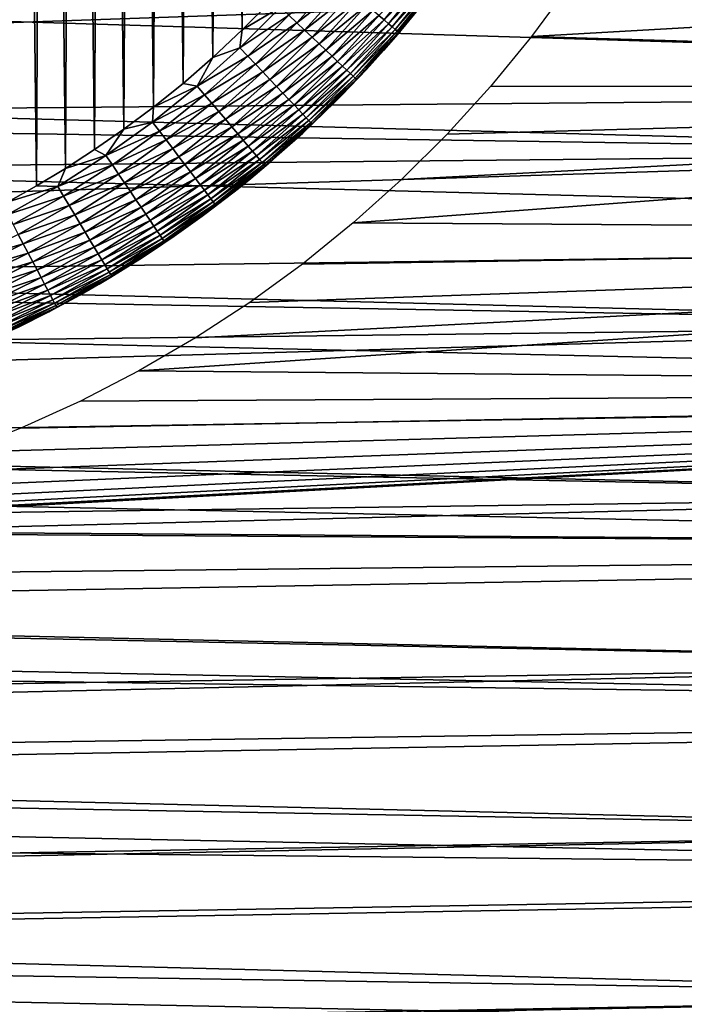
# Model space of a CAD drawing. Header units: millimetres. Extents: x -161 to 161, y -94 to 1149.
# Tile 632 of 656: x 150.98 to 153.84, y -64.96 to -60.73. Entities that reach past the tile are written whole.
import ezdxf

# ---------------------------------------------------------------- set-up
doc = ezdxf.new("R2010")
doc.units = ezdxf.units.MM
doc.header["$LTSCALE"] = 81.481481
for name, color, linetype in [('381', 7, 'CONTINUOUS'), ('383', 7, 'CONTINUOUS'), ('387', 7, 'CONTINUOUS'), ('388', 7, 'CONTINUOUS'), ('390', 7, 'CONTINUOUS')]:
    doc.layers.add(name, color=color, linetype=linetype)

msp = doc.modelspace()

# ---------------------------------------------------------------- linework, layer by layer
at = {"layer": '381', "color": 7, "linetype": 'CONTINUOUS', "true_color": 0xaaaaaa}
for points in [[(160.3087, -61.0268, -22.0267), (142.0859, -60.4655, -22.1081), (160.3087, -60.4047, -22.1161), (160.3087, -61.0268, -22.0267)], [(153.3429, -60.5821, 21.9924), (153.1795, -60.8037, 21.9608), (160.3087, -60.3965, 22.0172), (153.3429, -60.5821, 21.9924)], [(160.3087, -60.3965, 22.0172), (153.1795, -60.8037, 21.9608), (160.3087, -61.0168, 21.9283), (160.3087, -60.3965, 22.0172)], [(142.0355, -61.1901, -22.0002), (142.0859, -60.4655, -22.1081), (160.3087, -61.0268, -22.0267), (142.0355, -61.1901, -22.0002)], [(153.1795, -60.8037, 21.9608), (153.0041, -61.018, 21.9281), (160.3087, -61.0168, 21.9283), (153.1795, -60.8037, 21.9608)], [(160.3087, -61.6686, -21.9155), (142.0355, -61.1901, -22.0002), (160.3087, -61.0268, -22.0267), (160.3087, -61.6686, -21.9155)], [(152.6218, -61.4181, 21.8612), (152.4142, -61.6043, 21.8275), (160.3087, -61.0168, 21.9283), (152.6218, -61.4181, 21.8612)], [(160.3087, -61.0168, 21.9283), (152.4142, -61.6043, 21.8275), (160.3087, -61.6567, 21.8177), (160.3087, -61.0168, 21.9283)], [(152.818, -61.2233, 21.8947), (152.6218, -61.4181, 21.8612), (160.3087, -61.0168, 21.9283), (152.818, -61.2233, 21.8947)], [(153.0041, -61.018, 21.9281), (152.818, -61.2233, 21.8947), (160.3087, -61.0168, 21.9283), (153.0041, -61.018, 21.9281)], [(141.974, -61.9124, -21.8682), (142.0355, -61.1901, -22.0002), (160.3087, -61.6686, -21.9155), (141.974, -61.9124, -21.8682)], [(152.4142, -61.6043, 21.8275), (152.1964, -61.7808, 21.7941), (160.3087, -61.6567, 21.8177), (152.4142, -61.6043, 21.8275)], [(160.3087, -62.3328, -21.7799), (141.974, -61.9124, -21.8682), (160.3087, -61.6686, -21.9155), (160.3087, -62.3328, -21.7799)], [(151.7364, -62.0982, 21.7302), (151.4933, -62.2397, 21.7002), (160.3087, -61.6567, 21.8177), (151.7364, -62.0982, 21.7302)], [(160.3087, -61.6567, 21.8177), (151.4933, -62.2397, 21.7002), (160.3087, -62.3186, 21.683), (160.3087, -61.6567, 21.8177)], [(151.9702, -61.9457, 21.7615), (151.7364, -62.0982, 21.7302), (160.3087, -61.6567, 21.8177), (151.9702, -61.9457, 21.7615)], [(152.1964, -61.7808, 21.7941), (151.9702, -61.9457, 21.7615), (160.3087, -61.6567, 21.8177), (152.1964, -61.7808, 21.7941)], [(141.9013, -62.6307, -21.7123), (141.974, -61.9124, -21.8682), (160.3087, -62.3328, -21.7799), (141.9013, -62.6307, -21.7123)], [(151.4933, -62.2397, 21.7002), (151.2428, -62.3692, 21.6718), (160.3087, -62.3186, 21.683), (151.4933, -62.2397, 21.7002)], [(149.3623, -62.9008, 21.547), (149.0824, -62.9218, 21.5418), (160.3087, -62.3186, 21.683), (149.3623, -62.9008, 21.547)], [(160.3087, -62.3186, 21.683), (149.0824, -62.9218, 21.5418), (160.3087, -63.002, 21.5217), (160.3087, -62.3186, 21.683)], [(149.6396, -62.8661, 21.5556), (149.3623, -62.9008, 21.547), (160.3087, -62.3186, 21.683), (149.6396, -62.8661, 21.5556)], [(149.9145, -62.8175, 21.5675), (149.6396, -62.8661, 21.5556), (160.3087, -62.3186, 21.683), (149.9145, -62.8175, 21.5675)], [(150.188, -62.7548, 21.5827), (149.9145, -62.8175, 21.5675), (160.3087, -62.3186, 21.683), (150.188, -62.7548, 21.5827)], [(150.4593, -62.6782, 21.601), (150.188, -62.7548, 21.5827), (160.3087, -62.3186, 21.683), (150.4593, -62.6782, 21.601)], [(150.7263, -62.5883, 21.6221), (150.4593, -62.6782, 21.601), (160.3087, -62.3186, 21.683), (150.7263, -62.5883, 21.6221)], [(150.9869, -62.4856, 21.6457), (150.7263, -62.5883, 21.6221), (160.3087, -62.3186, 21.683), (150.9869, -62.4856, 21.6457)], [(151.2428, -62.3692, 21.6718), (150.9869, -62.4856, 21.6457), (160.3087, -62.3186, 21.683), (151.2428, -62.3692, 21.6718)], [(160.3087, -63.0188, -21.6174), (141.9013, -62.6307, -21.7123), (160.3087, -62.3328, -21.7799), (160.3087, -63.0188, -21.6174)], [(141.8174, -63.3437, -21.5323), (141.9013, -62.6307, -21.7123), (160.3087, -63.0188, -21.6174), (141.8174, -63.3437, -21.5323)], [(148.8, -62.9291, 21.54), (131.8, -63.3091, 21.4418), (160.3087, -63.002, 21.5217), (148.8, -62.9291, 21.54)], [(149.0824, -62.9218, 21.5418), (148.8, -62.9291, 21.54), (160.3087, -63.002, 21.5217), (149.0824, -62.9218, 21.5418)], [(160.3087, -63.002, 21.5217), (131.8, -63.3091, 21.4418), (160.3087, -63.7005, 21.333), (160.3087, -63.002, 21.5217)], [(160.3087, -63.7199, -21.4274), (141.8174, -63.3437, -21.5323), (160.3087, -63.0188, -21.6174), (160.3087, -63.7199, -21.4274)], [(131.8, -63.3091, 21.4418), (131.8, -64.1087, 21.2114), (160.3087, -63.7005, 21.333), (131.8, -63.3091, 21.4418)], [(141.7223, -64.0531, -21.3283), (141.8174, -63.3437, -21.5323), (160.3087, -63.7199, -21.4274), (141.7223, -64.0531, -21.3283)], [(160.3087, -63.7005, 21.333), (131.8, -64.1087, 21.2114), (160.3087, -64.4072, 21.117), (160.3087, -63.7005, 21.333)], [(160.3087, -64.4291, -21.2099), (141.7223, -64.0531, -21.3283), (160.3087, -63.7199, -21.4274), (160.3087, -64.4291, -21.2099)], [(141.616, -64.7576, -21.1004), (141.7223, -64.0531, -21.3283), (160.3087, -64.4291, -21.2099), (141.616, -64.7576, -21.1004)], [(131.8, -64.1087, 21.2114), (131.8, -64.8991, 20.9513), (160.3087, -64.4072, 21.117), (131.8, -64.1087, 21.2114)], [(160.3087, -64.4072, 21.117), (131.8, -64.8991, 20.9513), (160.3087, -65.1197, 20.8728), (160.3087, -64.4072, 21.117)], [(160.3087, -65.1438, -20.964), (141.616, -64.7576, -21.1004), (160.3087, -64.4291, -21.2099), (160.3087, -65.1438, -20.964)], [(141.4985, -65.455, -20.8485), (141.616, -64.7576, -21.1004), (160.3087, -65.1438, -20.964), (141.4985, -65.455, -20.8485)], [(131.8, -64.8991, 20.9513), (131.8, -65.6793, 20.6618), (160.3087, -65.1197, 20.8728), (131.8, -64.8991, 20.9513)]]:
    msp.add_3dface(points, dxfattribs=at)
at = {"layer": '383', "color": 7, "linetype": 'CONTINUOUS', "true_color": 0xaaaaaa}
for points in [[(141.4033, -60.3731, -20.6442), (141.3535, -61.0744, -20.5376), (156.3174, -60.5572, -20.0917), (141.4033, -60.3731, -20.6442)], [(156.3174, -60.5572, 19.9917), (156.3174, -61.301, 19.8659), (135.3, -60.727, 20.7083), (156.3174, -60.5572, 19.9917)], [(156.3174, -60.5572, -20.0917), (141.3535, -61.0744, -20.5376), (156.3174, -61.3011, -19.9659), (156.3174, -60.5572, -20.0917)], [(135.3, -60.727, 20.7083), (156.3174, -61.301, 19.8659), (135.3, -61.5126, 20.5728), (135.3, -60.727, 20.7083)], [(141.3535, -61.0744, -20.5376), (141.2927, -61.7735, -20.4073), (156.3174, -61.3011, -19.9659), (141.3535, -61.0744, -20.5376)], [(156.3174, -61.301, 19.8659), (156.3174, -62.0397, 19.7125), (135.3, -61.5126, 20.5728), (156.3174, -61.301, 19.8659)], [(156.3174, -61.3011, -19.9659), (141.2927, -61.7735, -20.4073), (156.3174, -62.0398, -19.8125), (156.3174, -61.3011, -19.9659)], [(135.3, -61.5126, 20.5728), (156.3174, -62.0397, 19.7125), (135.3, -62.2925, 20.4075), (135.3, -61.5126, 20.5728)], [(141.2927, -61.7735, -20.4073), (141.2209, -62.4687, -20.2532), (156.3174, -62.0398, -19.8125), (141.2927, -61.7735, -20.4073)], [(156.3174, -62.0397, 19.7125), (156.3174, -62.7723, 19.5316), (135.3, -62.2925, 20.4075), (156.3174, -62.0397, 19.7125)], [(156.3174, -62.0398, -19.8125), (141.2209, -62.4687, -20.2532), (156.3174, -62.7723, -19.6316), (156.3174, -62.0398, -19.8125)], [(135.3, -62.2925, 20.4075), (156.3174, -62.7723, 19.5316), (135.3, -63.0656, 20.2127), (135.3, -62.2925, 20.4075)], [(141.2209, -62.4687, -20.2532), (141.138, -63.1584, -20.0755), (156.3174, -62.7723, -19.6316), (141.2209, -62.4687, -20.2532)], [(156.3174, -62.7723, 19.5316), (156.3174, -63.4977, 19.3236), (135.3, -63.0656, 20.2127), (156.3174, -62.7723, 19.5316)], [(156.3174, -62.7723, -19.6316), (141.138, -63.1584, -20.0755), (156.3174, -63.4978, -19.4236), (156.3174, -62.7723, -19.6316)], [(135.3, -63.0656, 20.2127), (156.3174, -63.4977, 19.3236), (135.3, -63.8308, 19.9888), (135.3, -63.0656, 20.2127)], [(141.138, -63.1584, -20.0755), (141.0441, -63.8445, -19.874), (156.3174, -63.4978, -19.4236), (141.138, -63.1584, -20.0755)], [(156.3174, -63.4977, 19.3236), (156.3174, -64.215, 19.0887), (135.3, -63.8308, 19.9888), (156.3174, -63.4977, 19.3236)], [(156.3174, -63.4978, -19.4236), (141.0441, -63.8445, -19.874), (156.3174, -64.215, -19.1887), (156.3174, -63.4978, -19.4236)], [(135.3, -63.8308, 19.9888), (156.3174, -64.215, 19.0887), (135.3, -64.5869, 19.7359), (135.3, -63.8308, 19.9888)], [(141.0441, -63.8445, -19.874), (140.9391, -64.5257, -19.6488), (156.3174, -64.215, -19.1887), (141.0441, -63.8445, -19.874)], [(156.3174, -64.215, 19.0887), (156.3174, -64.923, 18.8273), (135.3, -64.5869, 19.7359), (156.3174, -64.215, 19.0887)], [(156.3174, -64.215, -19.1887), (140.9391, -64.5257, -19.6488), (156.3174, -64.9231, -18.9273), (156.3174, -64.215, -19.1887)], [(140.9391, -64.5257, -19.6488), (140.8231, -65.1998, -19.4), (156.3174, -64.9231, -18.9273), (140.9391, -64.5257, -19.6488)], [(135.3, -64.5869, 19.7359), (156.3174, -64.923, 18.8273), (135.3, -65.3328, 19.4546), (135.3, -64.5869, 19.7359)], [(156.3174, -64.923, 18.8273), (156.3174, -65.6209, 18.5396), (135.3, -65.3328, 19.4546), (156.3174, -64.923, 18.8273)], [(156.3174, -64.9231, -18.9273), (140.8231, -65.1998, -19.4), (156.3174, -65.6209, -18.6396), (156.3174, -64.9231, -18.9273)]]:
    msp.add_3dface(points, dxfattribs=at)
at = {"layer": '387', "color": 7, "linetype": 'CONTINUOUS', "true_color": 0xaaaaaa}
for points in [[(151.0546, -61.4449, 61.95), (150.9645, -53.6049, 61.95), (150.9319, -61.5128, 61.95), (151.0546, -61.4449, 61.95)], [(151.0891, -53.6753, 61.95), (150.9645, -53.6049, 61.95), (151.0546, -61.4449, 61.95), (151.0891, -53.6753, 61.95)], [(151.1785, -61.3705, 61.95), (151.0891, -53.6753, 61.95), (151.0546, -61.4449, 61.95), (151.1785, -61.3705, 61.95)], [(151.2149, -53.7524, 61.95), (151.0891, -53.6753, 61.95), (151.1785, -61.3705, 61.95), (151.2149, -53.7524, 61.95)], [(151.3032, -61.2891, 61.95), (151.2149, -53.7524, 61.95), (151.1785, -61.3705, 61.95), (151.3032, -61.2891, 61.95)], [(151.3415, -53.8368, 61.95), (151.2149, -53.7524, 61.95), (151.3032, -61.2891, 61.95), (151.3415, -53.8368, 61.95)], [(151.4297, -61.2016, 61.95), (151.3415, -53.8368, 61.95), (151.3032, -61.2891, 61.95), (151.4297, -61.2016, 61.95)], [(151.4696, -53.9276, 61.95), (151.3415, -53.8368, 61.95), (151.4297, -61.2016, 61.95), (151.4696, -53.9276, 61.95)], [(151.5569, -61.1072, 61.95), (151.4696, -53.9276, 61.95), (151.4297, -61.2016, 61.95), (151.5569, -61.1072, 61.95)], [(151.5985, -54.0254, 61.95), (151.4696, -53.9276, 61.95), (151.5569, -61.1072, 61.95), (151.5985, -54.0254, 61.95)], [(151.6841, -61.0049, 61.95), (151.5985, -54.0254, 61.95), (151.5569, -61.1072, 61.95), (151.6841, -61.0049, 61.95)], [(151.727, -54.1315, 61.95), (151.5985, -54.0254, 61.95), (151.6841, -61.0049, 61.95), (151.727, -54.1315, 61.95)], [(151.8106, -60.8939, 61.95), (151.727, -54.1315, 61.95), (151.6841, -61.0049, 61.95), (151.8106, -60.8939, 61.95)], [(151.8547, -54.2464, 61.95), (151.727, -54.1315, 61.95), (151.8106, -60.8939, 61.95), (151.8547, -54.2464, 61.95)], [(151.9378, -60.7754, 61.95), (151.8547, -54.2464, 61.95), (151.8106, -60.8939, 61.95), (151.9378, -60.7754, 61.95)], [(151.9829, -54.3692, 61.95), (151.8547, -54.2464, 61.95), (151.9378, -60.7754, 61.95), (151.9829, -54.3692, 61.95)], [(152.0642, -60.6485, 61.95), (151.9829, -54.3692, 61.95), (151.9378, -60.7754, 61.95), (152.0642, -60.6485, 61.95)]]:
    msp.add_3dface(points, dxfattribs=at)
at = {"layer": '388', "color": 7, "linetype": 'CONTINUOUS', "true_color": 0xaaaaaa}
for points in [[(152.7376, -60.6314, 61.45), (152.6056, -60.7931, 61.45), (152.7136, -60.6618, 22.441), (152.7376, -60.6314, 61.45)], [(152.7136, -60.6618, 22.441), (152.6056, -60.7931, 61.45), (152.5446, -60.8633, 22.4058), (152.7136, -60.6618, 22.441)], [(152.6056, -60.7931, 61.45), (152.4711, -60.9446, 61.45), (152.5446, -60.8633, 22.4058), (152.6056, -60.7931, 61.45)], [(152.5446, -60.8633, 22.4058), (152.4711, -60.9446, 61.45), (152.3648, -61.056, 22.3707), (152.5446, -60.8633, 22.4058)], [(152.4711, -60.9446, 61.45), (152.335, -61.0861, 61.45), (152.3648, -61.056, 22.3707), (152.4711, -60.9446, 61.45)], [(152.3648, -61.056, 22.3707), (152.1976, -61.2183, 61.45), (152.1747, -61.2393, 22.3354), (152.3648, -61.056, 22.3707)], [(152.335, -61.0861, 61.45), (152.1976, -61.2183, 61.45), (152.3648, -61.056, 22.3707), (152.335, -61.0861, 61.45)], [(152.1976, -61.2183, 61.45), (152.0594, -61.3416, 61.45), (152.1747, -61.2393, 22.3354), (152.1976, -61.2183, 61.45)], [(152.1747, -61.2393, 22.3354), (152.0594, -61.3416, 61.45), (151.9748, -61.4127, 22.2996), (152.1747, -61.2393, 22.3354)], [(152.0594, -61.3416, 61.45), (151.9209, -61.4564, 61.45), (151.9748, -61.4127, 22.2996), (152.0594, -61.3416, 61.45)], [(151.9748, -61.4127, 22.2996), (151.7829, -61.5628, 61.45), (151.7658, -61.5754, 22.2646), (151.9748, -61.4127, 22.2996)], [(151.9209, -61.4564, 61.45), (151.7829, -61.5628, 61.45), (151.9748, -61.4127, 22.2996), (151.9209, -61.4564, 61.45)], [(151.7829, -61.5628, 61.45), (151.6455, -61.6613, 61.45), (151.7658, -61.5754, 22.2646), (151.7829, -61.5628, 61.45)], [(151.7658, -61.5754, 22.2646), (151.6455, -61.6613, 61.45), (151.5483, -61.7269, 22.2314), (151.7658, -61.5754, 22.2646)], [(151.6455, -61.6613, 61.45), (151.5088, -61.7527, 61.45), (151.5483, -61.7269, 22.2314), (151.6455, -61.6613, 61.45)], [(151.5483, -61.7269, 22.2314), (151.3732, -61.837, 61.45), (151.323, -61.8668, 22.1992), (151.5483, -61.7269, 22.2314)], [(151.5088, -61.7527, 61.45), (151.3732, -61.837, 61.45), (151.5483, -61.7269, 22.2314), (151.5088, -61.7527, 61.45)], [(151.3732, -61.837, 61.45), (151.2394, -61.9146, 61.45), (151.323, -61.8668, 22.1992), (151.3732, -61.837, 61.45)], [(151.323, -61.8668, 22.1992), (151.1072, -61.9858, 61.45), (151.0904, -61.9946, 22.1684), (151.323, -61.8668, 22.1992)], [(151.2394, -61.9146, 61.45), (151.1072, -61.9858, 61.45), (151.323, -61.8668, 22.1992), (151.2394, -61.9146, 61.45)], [(151.1072, -61.9858, 61.45), (150.9766, -62.0514, 61.45), (151.0904, -61.9946, 22.1684), (151.1072, -61.9858, 61.45)], [(151.0904, -61.9946, 22.1684), (150.9766, -62.0514, 61.45), (150.8514, -62.1098, 22.14), (151.0904, -61.9946, 22.1684)]]:
    msp.add_3dface(points, dxfattribs=at)
at = {"layer": '390', "color": 7, "linetype": 'CONTINUOUS', "true_color": 0xaaaaaa}
for points in [[(152.7133, -60.5248, 61.728), (152.5242, -60.7133, 61.7674), (152.5465, -60.7323, 61.728), (152.7133, -60.5248, 61.728)], [(152.7133, -60.5248, 61.728), (152.5465, -60.7323, 61.728), (152.7334, -60.5401, 61.6859), (152.7133, -60.5248, 61.728)], [(152.7334, -60.5401, 61.6859), (152.5465, -60.7323, 61.728), (152.5657, -60.7486, 61.6859), (152.7334, -60.5401, 61.6859)], [(152.7334, -60.5401, 61.6859), (152.5657, -60.7486, 61.6859), (152.7501, -60.5528, 61.6415), (152.7334, -60.5401, 61.6859)], [(152.3399, -60.5568, 61.9286), (152.1373, -60.7113, 61.9405), (152.1719, -60.7441, 61.9286), (152.3399, -60.5568, 61.9286)], [(152.3399, -60.5568, 61.9286), (152.1719, -60.7441, 61.9286), (152.3752, -60.5868, 61.9122), (152.3399, -60.5568, 61.9286)], [(152.3752, -60.5868, 61.9122), (152.1719, -60.7441, 61.9286), (152.2055, -60.7759, 61.9122), (152.3752, -60.5868, 61.9122)], [(152.3752, -60.5868, 61.9122), (152.2055, -60.7759, 61.9122), (152.409, -60.6155, 61.8912), (152.3752, -60.5868, 61.9122)], [(152.7501, -60.5528, 61.6415), (152.5657, -60.7486, 61.6859), (152.5818, -60.7623, 61.6415), (152.7501, -60.5528, 61.6415)], [(152.7501, -60.5528, 61.6415), (152.5818, -60.7623, 61.6415), (152.7633, -60.5628, 61.5952), (152.7501, -60.5528, 61.6415)], [(152.7633, -60.5628, 61.5952), (152.5818, -60.7623, 61.6415), (152.5944, -60.773, 61.5952), (152.7633, -60.5628, 61.5952)], [(152.7633, -60.5628, 61.5952), (152.5944, -60.773, 61.5952), (152.7728, -60.5701, 61.5476), (152.7633, -60.5628, 61.5952)], [(152.7728, -60.5701, 61.5476), (152.5944, -60.773, 61.5952), (152.6035, -60.7807, 61.5476), (152.7728, -60.5701, 61.5476)], [(152.7728, -60.5701, 61.5476), (152.6035, -60.7807, 61.5476), (152.7785, -60.5744, 61.499), (152.7728, -60.5701, 61.5476)], [(152.7785, -60.5744, 61.499), (152.6035, -60.7807, 61.5476), (152.609, -60.7854, 61.499), (152.7785, -60.5744, 61.499)], [(152.7376, -60.6314, 61.45), (152.7785, -60.5744, 61.499), (152.609, -60.7854, 61.499), (152.7376, -60.6314, 61.45)], [(152.409, -60.6155, 61.8912), (152.2055, -60.7759, 61.9122), (152.2378, -60.8064, 61.8912), (152.409, -60.6155, 61.8912)], [(152.409, -60.6155, 61.8912), (152.2378, -60.8064, 61.8912), (152.4412, -60.6428, 61.866), (152.409, -60.6155, 61.8912)], [(152.6056, -60.7931, 61.45), (152.7376, -60.6314, 61.45), (152.609, -60.7854, 61.499), (152.6056, -60.7931, 61.45)], [(152.0642, -60.6485, 61.95), (151.9378, -60.7754, 61.95), (152.102, -60.6779, 61.9477), (152.0642, -60.6485, 61.95)], [(152.4412, -60.6428, 61.866), (152.2378, -60.8064, 61.8912), (152.2684, -60.8354, 61.866), (152.4412, -60.6428, 61.866)], [(152.4412, -60.6428, 61.866), (152.2684, -60.8354, 61.866), (152.4712, -60.6684, 61.8368), (152.4412, -60.6428, 61.866)], [(152.4712, -60.6684, 61.8368), (152.2684, -60.8354, 61.866), (152.297, -60.8626, 61.8368), (152.4712, -60.6684, 61.8368)], [(152.4712, -60.6684, 61.8368), (152.297, -60.8626, 61.8368), (152.499, -60.692, 61.8038), (152.4712, -60.6684, 61.8368)], [(152.102, -60.6779, 61.9477), (151.9378, -60.7754, 61.95), (151.9279, -60.852, 61.9477), (152.102, -60.6779, 61.9477)], [(152.102, -60.6779, 61.9477), (151.9279, -60.852, 61.9477), (152.1373, -60.7113, 61.9405), (152.102, -60.6779, 61.9477)], [(152.1373, -60.7113, 61.9405), (151.9279, -60.852, 61.9477), (151.9613, -60.8873, 61.9405), (152.1373, -60.7113, 61.9405)], [(152.1373, -60.7113, 61.9405), (151.9613, -60.8873, 61.9405), (152.1719, -60.7441, 61.9286), (152.1373, -60.7113, 61.9405)], [(152.499, -60.692, 61.8038), (152.297, -60.8626, 61.8368), (152.3235, -60.8876, 61.8038), (152.499, -60.692, 61.8038)], [(152.499, -60.692, 61.8038), (152.3235, -60.8876, 61.8038), (152.5242, -60.7133, 61.7674), (152.499, -60.692, 61.8038)], [(152.5242, -60.7133, 61.7674), (152.3235, -60.8876, 61.8038), (152.3474, -60.9103, 61.7674), (152.5242, -60.7133, 61.7674)], [(152.5242, -60.7133, 61.7674), (152.3474, -60.9103, 61.7674), (152.5465, -60.7323, 61.728), (152.5242, -60.7133, 61.7674)], [(152.1719, -60.7441, 61.9286), (151.9613, -60.8873, 61.9405), (151.9941, -60.9219, 61.9286), (152.1719, -60.7441, 61.9286)], [(152.1719, -60.7441, 61.9286), (151.9941, -60.9219, 61.9286), (152.2055, -60.7759, 61.9122), (152.1719, -60.7441, 61.9286)], [(152.5465, -60.7323, 61.728), (152.3474, -60.9103, 61.7674), (152.3687, -60.9305, 61.728), (152.5465, -60.7323, 61.728)], [(152.5465, -60.7323, 61.728), (152.3687, -60.9305, 61.728), (152.5657, -60.7486, 61.6859), (152.5465, -60.7323, 61.728)], [(152.5657, -60.7486, 61.6859), (152.3687, -60.9305, 61.728), (152.387, -60.9478, 61.6859), (152.5657, -60.7486, 61.6859)], [(152.5657, -60.7486, 61.6859), (152.387, -60.9478, 61.6859), (152.5818, -60.7623, 61.6415), (152.5657, -60.7486, 61.6859)], [(151.9378, -60.7754, 61.95), (151.8106, -60.8939, 61.95), (151.9279, -60.852, 61.9477), (151.9378, -60.7754, 61.95)], [(152.2055, -60.7759, 61.9122), (151.9941, -60.9219, 61.9286), (152.0259, -60.9555, 61.9122), (152.2055, -60.7759, 61.9122)], [(152.2055, -60.7759, 61.9122), (152.0259, -60.9555, 61.9122), (152.2378, -60.8064, 61.8912), (152.2055, -60.7759, 61.9122)], [(152.5818, -60.7623, 61.6415), (152.387, -60.9478, 61.6859), (152.4023, -60.9623, 61.6415), (152.5818, -60.7623, 61.6415)], [(152.5818, -60.7623, 61.6415), (152.4023, -60.9623, 61.6415), (152.5944, -60.773, 61.5952), (152.5818, -60.7623, 61.6415)], [(152.5944, -60.773, 61.5952), (152.4023, -60.9623, 61.6415), (152.4143, -60.9737, 61.5952), (152.5944, -60.773, 61.5952)], [(152.5944, -60.773, 61.5952), (152.4143, -60.9737, 61.5952), (152.6035, -60.7807, 61.5476), (152.5944, -60.773, 61.5952)], [(152.6035, -60.7807, 61.5476), (152.4143, -60.9737, 61.5952), (152.423, -60.9819, 61.5476), (152.6035, -60.7807, 61.5476)], [(152.6035, -60.7807, 61.5476), (152.423, -60.9819, 61.5476), (152.609, -60.7854, 61.499), (152.6035, -60.7807, 61.5476)], [(152.609, -60.7854, 61.499), (152.423, -60.9819, 61.5476), (152.4282, -60.9868, 61.499), (152.609, -60.7854, 61.499)], [(152.6056, -60.7931, 61.45), (152.609, -60.7854, 61.499), (152.4282, -60.9868, 61.499), (152.6056, -60.7931, 61.45)], [(152.4711, -60.9446, 61.45), (152.6056, -60.7931, 61.45), (152.4282, -60.9868, 61.499), (152.4711, -60.9446, 61.45)], [(152.2378, -60.8064, 61.8912), (152.0259, -60.9555, 61.9122), (152.0564, -60.9878, 61.8912), (152.2378, -60.8064, 61.8912)], [(152.2378, -60.8064, 61.8912), (152.0564, -60.9878, 61.8912), (152.2684, -60.8354, 61.866), (152.2378, -60.8064, 61.8912)], [(152.2684, -60.8354, 61.866), (152.0564, -60.9878, 61.8912), (152.0854, -61.0184, 61.866), (152.2684, -60.8354, 61.866)], [(152.2684, -60.8354, 61.866), (152.0854, -61.0184, 61.866), (152.297, -60.8626, 61.8368), (152.2684, -60.8354, 61.866)], [(151.9279, -60.852, 61.9477), (151.8106, -60.8939, 61.95), (151.7445, -61.0165, 61.9477), (151.9279, -60.852, 61.9477)], [(151.9279, -60.852, 61.9477), (151.7445, -61.0165, 61.9477), (151.9613, -60.8873, 61.9405), (151.9279, -60.852, 61.9477)], [(151.9613, -60.8873, 61.9405), (151.7445, -61.0165, 61.9477), (151.776, -61.0536, 61.9405), (151.9613, -60.8873, 61.9405)], [(151.9613, -60.8873, 61.9405), (151.776, -61.0536, 61.9405), (151.9941, -60.9219, 61.9286), (151.9613, -60.8873, 61.9405)], [(152.297, -60.8626, 61.8368), (152.0854, -61.0184, 61.866), (152.1126, -61.047, 61.8368), (152.297, -60.8626, 61.8368)], [(152.297, -60.8626, 61.8368), (152.1126, -61.047, 61.8368), (152.3235, -60.8876, 61.8038), (152.297, -60.8626, 61.8368)], [(152.3235, -60.8876, 61.8038), (152.1126, -61.047, 61.8368), (152.1376, -61.0735, 61.8038), (152.3235, -60.8876, 61.8038)], [(152.3235, -60.8876, 61.8038), (152.1376, -61.0735, 61.8038), (152.3474, -60.9103, 61.7674), (152.3235, -60.8876, 61.8038)], [(151.8106, -60.8939, 61.95), (151.6841, -61.0049, 61.95), (151.7445, -61.0165, 61.9477), (151.8106, -60.8939, 61.95)], [(151.9941, -60.9219, 61.9286), (151.776, -61.0536, 61.9405), (151.8068, -61.0899, 61.9286), (151.9941, -60.9219, 61.9286)], [(151.9941, -60.9219, 61.9286), (151.8068, -61.0899, 61.9286), (152.0259, -60.9555, 61.9122), (151.9941, -60.9219, 61.9286)], [(152.3474, -60.9103, 61.7674), (152.1376, -61.0735, 61.8038), (152.1603, -61.0974, 61.7674), (152.3474, -60.9103, 61.7674)], [(152.3474, -60.9103, 61.7674), (152.1603, -61.0974, 61.7674), (152.3687, -60.9305, 61.728), (152.3474, -60.9103, 61.7674)], [(152.0259, -60.9555, 61.9122), (151.8068, -61.0899, 61.9286), (151.8368, -61.1252, 61.9122), (152.0259, -60.9555, 61.9122)], [(152.0259, -60.9555, 61.9122), (151.8368, -61.1252, 61.9122), (152.0564, -60.9878, 61.8912), (152.0259, -60.9555, 61.9122)], [(152.3687, -60.9305, 61.728), (152.1603, -61.0974, 61.7674), (152.1805, -61.1187, 61.728), (152.3687, -60.9305, 61.728)], [(152.3687, -60.9305, 61.728), (152.1805, -61.1187, 61.728), (152.387, -60.9478, 61.6859), (152.3687, -60.9305, 61.728)], [(152.387, -60.9478, 61.6859), (152.1805, -61.1187, 61.728), (152.1978, -61.137, 61.6859), (152.387, -60.9478, 61.6859)], [(152.387, -60.9478, 61.6859), (152.1978, -61.137, 61.6859), (152.4023, -60.9623, 61.6415), (152.387, -60.9478, 61.6859)], [(152.4023, -60.9623, 61.6415), (152.1978, -61.137, 61.6859), (152.2123, -61.1523, 61.6415), (152.4023, -60.9623, 61.6415)], [(152.4023, -60.9623, 61.6415), (152.2123, -61.1523, 61.6415), (152.4143, -60.9737, 61.5952), (152.4023, -60.9623, 61.6415)], [(152.335, -61.0861, 61.45), (152.4711, -60.9446, 61.45), (152.4282, -60.9868, 61.499), (152.335, -61.0861, 61.45)], [(151.6841, -61.0049, 61.95), (151.5569, -61.1072, 61.95), (151.7445, -61.0165, 61.9477), (151.6841, -61.0049, 61.95)], [(152.0564, -60.9878, 61.8912), (151.8368, -61.1252, 61.9122), (151.8655, -61.159, 61.8912), (152.0564, -60.9878, 61.8912)], [(152.0564, -60.9878, 61.8912), (151.8655, -61.159, 61.8912), (152.0854, -61.0184, 61.866), (152.0564, -60.9878, 61.8912)], [(152.4143, -60.9737, 61.5952), (152.2123, -61.1523, 61.6415), (152.2237, -61.1643, 61.5952), (152.4143, -60.9737, 61.5952)], [(152.4143, -60.9737, 61.5952), (152.2237, -61.1643, 61.5952), (152.423, -60.9819, 61.5476), (152.4143, -60.9737, 61.5952)], [(152.423, -60.9819, 61.5476), (152.2237, -61.1643, 61.5952), (152.2319, -61.173, 61.5476), (152.423, -60.9819, 61.5476)], [(152.423, -60.9819, 61.5476), (152.2319, -61.173, 61.5476), (152.4282, -60.9868, 61.499), (152.423, -60.9819, 61.5476)], [(152.4282, -60.9868, 61.499), (152.2319, -61.173, 61.5476), (152.2368, -61.1782, 61.499), (152.4282, -60.9868, 61.499)], [(152.335, -61.0861, 61.45), (152.4282, -60.9868, 61.499), (152.2368, -61.1782, 61.499), (152.335, -61.0861, 61.45)], [(151.7445, -61.0165, 61.9477), (151.5569, -61.1072, 61.95), (151.5525, -61.1709, 61.9477), (151.7445, -61.0165, 61.9477)], [(151.7445, -61.0165, 61.9477), (151.5525, -61.1709, 61.9477), (151.776, -61.0536, 61.9405), (151.7445, -61.0165, 61.9477)], [(151.776, -61.0536, 61.9405), (151.5525, -61.1709, 61.9477), (151.5819, -61.2096, 61.9405), (151.776, -61.0536, 61.9405)], [(151.776, -61.0536, 61.9405), (151.5819, -61.2096, 61.9405), (151.8068, -61.0899, 61.9286), (151.776, -61.0536, 61.9405)], [(152.0854, -61.0184, 61.866), (151.8655, -61.159, 61.8912), (151.8928, -61.1912, 61.866), (152.0854, -61.0184, 61.866)], [(152.0854, -61.0184, 61.866), (151.8928, -61.1912, 61.866), (152.1126, -61.047, 61.8368), (152.0854, -61.0184, 61.866)], [(152.1126, -61.047, 61.8368), (151.8928, -61.1912, 61.866), (151.9184, -61.2212, 61.8368), (152.1126, -61.047, 61.8368)], [(152.1126, -61.047, 61.8368), (151.9184, -61.2212, 61.8368), (152.1376, -61.0735, 61.8038), (152.1126, -61.047, 61.8368)], [(151.8068, -61.0899, 61.9286), (151.5819, -61.2096, 61.9405), (151.6108, -61.2475, 61.9286), (151.8068, -61.0899, 61.9286)], [(151.8068, -61.0899, 61.9286), (151.6108, -61.2475, 61.9286), (151.8368, -61.1252, 61.9122), (151.8068, -61.0899, 61.9286)], [(152.1376, -61.0735, 61.8038), (151.9184, -61.2212, 61.8368), (151.942, -61.249, 61.8038), (152.1376, -61.0735, 61.8038)], [(152.1376, -61.0735, 61.8038), (151.942, -61.249, 61.8038), (152.1603, -61.0974, 61.7674), (152.1376, -61.0735, 61.8038)], [(152.1603, -61.0974, 61.7674), (151.942, -61.249, 61.8038), (151.9633, -61.2742, 61.7674), (152.1603, -61.0974, 61.7674)], [(152.1603, -61.0974, 61.7674), (151.9633, -61.2742, 61.7674), (152.1805, -61.1187, 61.728), (152.1603, -61.0974, 61.7674)], [(152.1976, -61.2183, 61.45), (152.335, -61.0861, 61.45), (152.2368, -61.1782, 61.499), (152.1976, -61.2183, 61.45)], [(151.5569, -61.1072, 61.95), (151.4297, -61.2016, 61.95), (151.5525, -61.1709, 61.9477), (151.5569, -61.1072, 61.95)], [(151.8368, -61.1252, 61.9122), (151.6108, -61.2475, 61.9286), (151.6388, -61.2843, 61.9122), (151.8368, -61.1252, 61.9122)], [(151.8368, -61.1252, 61.9122), (151.6388, -61.2843, 61.9122), (151.8655, -61.159, 61.8912), (151.8368, -61.1252, 61.9122)], [(152.1805, -61.1187, 61.728), (151.9633, -61.2742, 61.7674), (151.9823, -61.2965, 61.728), (152.1805, -61.1187, 61.728)], [(152.1805, -61.1187, 61.728), (151.9823, -61.2965, 61.728), (152.1978, -61.137, 61.6859), (152.1805, -61.1187, 61.728)], [(152.1978, -61.137, 61.6859), (151.9823, -61.2965, 61.728), (151.9986, -61.3157, 61.6859), (152.1978, -61.137, 61.6859)], [(152.1978, -61.137, 61.6859), (151.9986, -61.3157, 61.6859), (152.2123, -61.1523, 61.6415), (152.1978, -61.137, 61.6859)], [(151.5525, -61.1709, 61.9477), (151.4297, -61.2016, 61.95), (151.3524, -61.3146, 61.9477), (151.5525, -61.1709, 61.9477)], [(151.5525, -61.1709, 61.9477), (151.3524, -61.3146, 61.9477), (151.5819, -61.2096, 61.9405), (151.5525, -61.1709, 61.9477)], [(151.8655, -61.159, 61.8912), (151.6388, -61.2843, 61.9122), (151.6657, -61.3197, 61.8912), (151.8655, -61.159, 61.8912)], [(151.8655, -61.159, 61.8912), (151.6657, -61.3197, 61.8912), (151.8928, -61.1912, 61.866), (151.8655, -61.159, 61.8912)], [(152.2123, -61.1523, 61.6415), (151.9986, -61.3157, 61.6859), (152.0123, -61.3318, 61.6415), (152.2123, -61.1523, 61.6415)], [(152.2123, -61.1523, 61.6415), (152.0123, -61.3318, 61.6415), (152.2237, -61.1643, 61.5952), (152.2123, -61.1523, 61.6415)], [(152.2237, -61.1643, 61.5952), (152.0123, -61.3318, 61.6415), (152.023, -61.3444, 61.5952), (152.2237, -61.1643, 61.5952)], [(152.2237, -61.1643, 61.5952), (152.023, -61.3444, 61.5952), (152.2319, -61.173, 61.5476), (152.2237, -61.1643, 61.5952)], [(152.2319, -61.173, 61.5476), (152.023, -61.3444, 61.5952), (152.0307, -61.3535, 61.5476), (152.2319, -61.173, 61.5476)], [(152.2319, -61.173, 61.5476), (152.0307, -61.3535, 61.5476), (152.2368, -61.1782, 61.499), (152.2319, -61.173, 61.5476)], [(152.2368, -61.1782, 61.499), (152.0307, -61.3535, 61.5476), (152.0354, -61.359, 61.499), (152.2368, -61.1782, 61.499)], [(152.1976, -61.2183, 61.45), (152.2368, -61.1782, 61.499), (152.0354, -61.359, 61.499), (152.1976, -61.2183, 61.45)], [(151.4297, -61.2016, 61.95), (151.3032, -61.2891, 61.95), (151.3524, -61.3146, 61.9477), (151.4297, -61.2016, 61.95)], [(151.5819, -61.2096, 61.9405), (151.3524, -61.3146, 61.9477), (151.3797, -61.3548, 61.9405), (151.5819, -61.2096, 61.9405)], [(151.5819, -61.2096, 61.9405), (151.3797, -61.3548, 61.9405), (151.6108, -61.2475, 61.9286), (151.5819, -61.2096, 61.9405)], [(151.8928, -61.1912, 61.866), (151.6657, -61.3197, 61.8912), (151.6912, -61.3533, 61.866), (151.8928, -61.1912, 61.866)], [(151.8928, -61.1912, 61.866), (151.6912, -61.3533, 61.866), (151.9184, -61.2212, 61.8368), (151.8928, -61.1912, 61.866)], [(151.9184, -61.2212, 61.8368), (151.6912, -61.3533, 61.866), (151.7151, -61.3847, 61.8368), (151.9184, -61.2212, 61.8368)], [(151.9184, -61.2212, 61.8368), (151.7151, -61.3847, 61.8368), (151.942, -61.249, 61.8038), (151.9184, -61.2212, 61.8368)], [(152.0594, -61.3416, 61.45), (152.1976, -61.2183, 61.45), (152.0354, -61.359, 61.499), (152.0594, -61.3416, 61.45)], [(151.6108, -61.2475, 61.9286), (151.3797, -61.3548, 61.9405), (151.4065, -61.3942, 61.9286), (151.6108, -61.2475, 61.9286)], [(151.6108, -61.2475, 61.9286), (151.4065, -61.3942, 61.9286), (151.6388, -61.2843, 61.9122), (151.6108, -61.2475, 61.9286)], [(151.942, -61.249, 61.8038), (151.7151, -61.3847, 61.8368), (151.7371, -61.4137, 61.8038), (151.942, -61.249, 61.8038)], [(151.942, -61.249, 61.8038), (151.7371, -61.4137, 61.8038), (151.9633, -61.2742, 61.7674), (151.942, -61.249, 61.8038)], [(151.3032, -61.2891, 61.95), (151.1785, -61.3705, 61.95), (151.3524, -61.3146, 61.9477), (151.3032, -61.2891, 61.95)], [(151.6388, -61.2843, 61.9122), (151.4065, -61.3942, 61.9286), (151.4324, -61.4325, 61.9122), (151.6388, -61.2843, 61.9122)], [(151.6388, -61.2843, 61.9122), (151.4324, -61.4325, 61.9122), (151.6657, -61.3197, 61.8912), (151.6388, -61.2843, 61.9122)], [(151.9633, -61.2742, 61.7674), (151.7371, -61.4137, 61.8038), (151.7571, -61.44, 61.7674), (151.9633, -61.2742, 61.7674)], [(151.9633, -61.2742, 61.7674), (151.7571, -61.44, 61.7674), (151.9823, -61.2965, 61.728), (151.9633, -61.2742, 61.7674)], [(151.9823, -61.2965, 61.728), (151.7571, -61.44, 61.7674), (151.7748, -61.4633, 61.728), (151.9823, -61.2965, 61.728)], [(151.9823, -61.2965, 61.728), (151.7748, -61.4633, 61.728), (151.9986, -61.3157, 61.6859), (151.9823, -61.2965, 61.728)], [(151.3524, -61.3146, 61.9477), (151.1785, -61.3705, 61.95), (151.1449, -61.4472, 61.9477), (151.3524, -61.3146, 61.9477)], [(151.3524, -61.3146, 61.9477), (151.1449, -61.4472, 61.9477), (151.3797, -61.3548, 61.9405), (151.3524, -61.3146, 61.9477)], [(151.6657, -61.3197, 61.8912), (151.4324, -61.4325, 61.9122), (151.4574, -61.4693, 61.8912), (151.6657, -61.3197, 61.8912)], [(151.6657, -61.3197, 61.8912), (151.4574, -61.4693, 61.8912), (151.6912, -61.3533, 61.866), (151.6657, -61.3197, 61.8912)], [(151.9986, -61.3157, 61.6859), (151.7748, -61.4633, 61.728), (151.7901, -61.4834, 61.6859), (151.9986, -61.3157, 61.6859)], [(151.9986, -61.3157, 61.6859), (151.7901, -61.4834, 61.6859), (152.0123, -61.3318, 61.6415), (151.9986, -61.3157, 61.6859)], [(152.0123, -61.3318, 61.6415), (151.7901, -61.4834, 61.6859), (151.8028, -61.5001, 61.6415), (152.0123, -61.3318, 61.6415)], [(152.0123, -61.3318, 61.6415), (151.8028, -61.5001, 61.6415), (152.023, -61.3444, 61.5952), (152.0123, -61.3318, 61.6415)], [(152.023, -61.3444, 61.5952), (151.8028, -61.5001, 61.6415), (151.8128, -61.5133, 61.5952), (152.023, -61.3444, 61.5952)], [(152.023, -61.3444, 61.5952), (151.8128, -61.5133, 61.5952), (152.0307, -61.3535, 61.5476), (152.023, -61.3444, 61.5952)], [(151.9209, -61.4564, 61.45), (152.0594, -61.3416, 61.45), (152.0354, -61.359, 61.499), (151.9209, -61.4564, 61.45)], [(151.1785, -61.3705, 61.95), (151.0546, -61.4449, 61.95), (151.1449, -61.4472, 61.9477), (151.1785, -61.3705, 61.95)], [(151.3797, -61.3548, 61.9405), (151.1449, -61.4472, 61.9477), (151.1699, -61.4889, 61.9405), (151.3797, -61.3548, 61.9405)], [(151.3797, -61.3548, 61.9405), (151.1699, -61.4889, 61.9405), (151.4065, -61.3942, 61.9286), (151.3797, -61.3548, 61.9405)], [(151.4065, -61.3942, 61.9286), (151.1699, -61.4889, 61.9405), (151.1945, -61.5297, 61.9286), (151.4065, -61.3942, 61.9286)], [(151.4065, -61.3942, 61.9286), (151.1945, -61.5297, 61.9286), (151.4324, -61.4325, 61.9122), (151.4065, -61.3942, 61.9286)], [(151.6912, -61.3533, 61.866), (151.4574, -61.4693, 61.8912), (151.481, -61.5042, 61.866), (151.6912, -61.3533, 61.866)], [(151.6912, -61.3533, 61.866), (151.481, -61.5042, 61.866), (151.7151, -61.3847, 61.8368), (151.6912, -61.3533, 61.866)], [(151.7151, -61.3847, 61.8368), (151.481, -61.5042, 61.866), (151.5032, -61.5369, 61.8368), (151.7151, -61.3847, 61.8368)], [(151.7151, -61.3847, 61.8368), (151.5032, -61.5369, 61.8368), (151.7371, -61.4137, 61.8038), (151.7151, -61.3847, 61.8368)], [(152.0307, -61.3535, 61.5476), (151.8128, -61.5133, 61.5952), (151.8201, -61.5228, 61.5476), (152.0307, -61.3535, 61.5476)], [(152.0307, -61.3535, 61.5476), (151.8201, -61.5228, 61.5476), (152.0354, -61.359, 61.499), (152.0307, -61.3535, 61.5476)], [(152.0354, -61.359, 61.499), (151.8201, -61.5228, 61.5476), (151.8244, -61.5285, 61.499), (152.0354, -61.359, 61.499)], [(151.9209, -61.4564, 61.45), (152.0354, -61.359, 61.499), (151.8244, -61.5285, 61.499), (151.9209, -61.4564, 61.45)], [(151.4324, -61.4325, 61.9122), (151.1945, -61.5297, 61.9286), (151.2184, -61.5694, 61.9122), (151.4324, -61.4325, 61.9122)], [(151.4324, -61.4325, 61.9122), (151.2184, -61.5694, 61.9122), (151.4574, -61.4693, 61.8912), (151.4324, -61.4325, 61.9122)], [(151.7371, -61.4137, 61.8038), (151.5032, -61.5369, 61.8368), (151.5236, -61.567, 61.8038), (151.7371, -61.4137, 61.8038)], [(151.7371, -61.4137, 61.8038), (151.5236, -61.567, 61.8038), (151.7571, -61.44, 61.7674), (151.7371, -61.4137, 61.8038)], [(151.1449, -61.4472, 61.9477), (150.9319, -61.5128, 61.95), (150.9305, -61.5685, 61.9477), (151.1449, -61.4472, 61.9477)], [(151.1449, -61.4472, 61.9477), (150.9305, -61.5685, 61.9477), (151.1699, -61.4889, 61.9405), (151.1449, -61.4472, 61.9477)], [(151.0546, -61.4449, 61.95), (150.9319, -61.5128, 61.95), (151.1449, -61.4472, 61.9477), (151.0546, -61.4449, 61.95)], [(151.4574, -61.4693, 61.8912), (151.2184, -61.5694, 61.9122), (151.2413, -61.6074, 61.8912), (151.4574, -61.4693, 61.8912)], [(151.4574, -61.4693, 61.8912), (151.2413, -61.6074, 61.8912), (151.481, -61.5042, 61.866), (151.4574, -61.4693, 61.8912)], [(151.7571, -61.44, 61.7674), (151.5236, -61.567, 61.8038), (151.5421, -61.5943, 61.7674), (151.7571, -61.44, 61.7674)], [(151.7571, -61.44, 61.7674), (151.5421, -61.5943, 61.7674), (151.7748, -61.4633, 61.728), (151.7571, -61.44, 61.7674)], [(151.7748, -61.4633, 61.728), (151.5421, -61.5943, 61.7674), (151.5586, -61.6186, 61.728), (151.7748, -61.4633, 61.728)], [(151.7748, -61.4633, 61.728), (151.5586, -61.6186, 61.728), (151.7901, -61.4834, 61.6859), (151.7748, -61.4633, 61.728)], [(151.7829, -61.5628, 61.45), (151.9209, -61.4564, 61.45), (151.8244, -61.5285, 61.499), (151.7829, -61.5628, 61.45)], [(151.1699, -61.4889, 61.9405), (150.9305, -61.5685, 61.9477), (150.9532, -61.6114, 61.9405), (151.1699, -61.4889, 61.9405)], [(151.1699, -61.4889, 61.9405), (150.9532, -61.6114, 61.9405), (151.1945, -61.5297, 61.9286), (151.1699, -61.4889, 61.9405)], [(151.481, -61.5042, 61.866), (151.2413, -61.6074, 61.8912), (151.263, -61.6436, 61.866), (151.481, -61.5042, 61.866)], [(151.481, -61.5042, 61.866), (151.263, -61.6436, 61.866), (151.5032, -61.5369, 61.8368), (151.481, -61.5042, 61.866)], [(151.7901, -61.4834, 61.6859), (151.5586, -61.6186, 61.728), (151.5727, -61.6395, 61.6859), (151.7901, -61.4834, 61.6859)], [(151.7901, -61.4834, 61.6859), (151.5727, -61.6395, 61.6859), (151.8028, -61.5001, 61.6415), (151.7901, -61.4834, 61.6859)], [(151.8028, -61.5001, 61.6415), (151.5727, -61.6395, 61.6859), (151.5845, -61.6569, 61.6415), (151.8028, -61.5001, 61.6415)], [(151.8028, -61.5001, 61.6415), (151.5845, -61.6569, 61.6415), (151.8128, -61.5133, 61.5952), (151.8028, -61.5001, 61.6415)], [(151.8128, -61.5133, 61.5952), (151.5845, -61.6569, 61.6415), (151.5938, -61.6706, 61.5952), (151.8128, -61.5133, 61.5952)], [(151.8128, -61.5133, 61.5952), (151.5938, -61.6706, 61.5952), (151.8201, -61.5228, 61.5476), (151.8128, -61.5133, 61.5952)], [(151.1945, -61.5297, 61.9286), (150.9532, -61.6114, 61.9405), (150.9755, -61.6535, 61.9286), (151.1945, -61.5297, 61.9286)], [(151.1945, -61.5297, 61.9286), (150.9755, -61.6535, 61.9286), (151.2184, -61.5694, 61.9122), (151.1945, -61.5297, 61.9286)], [(151.5032, -61.5369, 61.8368), (151.263, -61.6436, 61.866), (151.2834, -61.6774, 61.8368), (151.5032, -61.5369, 61.8368)], [(151.5032, -61.5369, 61.8368), (151.2834, -61.6774, 61.8368), (151.5236, -61.567, 61.8038), (151.5032, -61.5369, 61.8368)], [(151.8201, -61.5228, 61.5476), (151.5938, -61.6706, 61.5952), (151.6005, -61.6805, 61.5476), (151.8201, -61.5228, 61.5476)], [(151.8201, -61.5228, 61.5476), (151.6005, -61.6805, 61.5476), (151.8244, -61.5285, 61.499), (151.8201, -61.5228, 61.5476)], [(151.8244, -61.5285, 61.499), (151.6005, -61.6805, 61.5476), (151.6046, -61.6865, 61.499), (151.8244, -61.5285, 61.499)], [(151.7829, -61.5628, 61.45), (151.8244, -61.5285, 61.499), (151.6046, -61.6865, 61.499), (151.7829, -61.5628, 61.45)], [(151.6455, -61.6613, 61.45), (151.7829, -61.5628, 61.45), (151.6046, -61.6865, 61.499), (151.6455, -61.6613, 61.45)], [(151.2184, -61.5694, 61.9122), (150.9755, -61.6535, 61.9286), (150.9972, -61.6944, 61.9122), (151.2184, -61.5694, 61.9122)], [(151.2184, -61.5694, 61.9122), (150.9972, -61.6944, 61.9122), (151.2413, -61.6074, 61.8912), (151.2184, -61.5694, 61.9122)], [(151.5236, -61.567, 61.8038), (151.2834, -61.6774, 61.8368), (151.3021, -61.7086, 61.8038), (151.5236, -61.567, 61.8038)], [(151.5236, -61.567, 61.8038), (151.3021, -61.7086, 61.8038), (151.5421, -61.5943, 61.7674), (151.5236, -61.567, 61.8038)], [(151.5421, -61.5943, 61.7674), (151.3021, -61.7086, 61.8038), (151.3192, -61.7369, 61.7674), (151.5421, -61.5943, 61.7674)], [(151.5421, -61.5943, 61.7674), (151.3192, -61.7369, 61.7674), (151.5586, -61.6186, 61.728), (151.5421, -61.5943, 61.7674)], [(151.2413, -61.6074, 61.8912), (150.9972, -61.6944, 61.9122), (151.018, -61.7336, 61.8912), (151.2413, -61.6074, 61.8912)], [(151.2413, -61.6074, 61.8912), (151.018, -61.7336, 61.8912), (151.263, -61.6436, 61.866), (151.2413, -61.6074, 61.8912)], [(151.263, -61.6436, 61.866), (151.018, -61.7336, 61.8912), (151.0378, -61.7709, 61.866), (151.263, -61.6436, 61.866)], [(151.263, -61.6436, 61.866), (151.0378, -61.7709, 61.866), (151.2834, -61.6774, 61.8368), (151.263, -61.6436, 61.866)], [(151.5586, -61.6186, 61.728), (151.3192, -61.7369, 61.7674), (151.3343, -61.762, 61.728), (151.5586, -61.6186, 61.728)], [(151.5586, -61.6186, 61.728), (151.3343, -61.762, 61.728), (151.5727, -61.6395, 61.6859), (151.5586, -61.6186, 61.728)], [(151.5727, -61.6395, 61.6859), (151.3343, -61.762, 61.728), (151.3473, -61.7836, 61.6859), (151.5727, -61.6395, 61.6859)], [(151.5727, -61.6395, 61.6859), (151.3473, -61.7836, 61.6859), (151.5845, -61.6569, 61.6415), (151.5727, -61.6395, 61.6859)], [(150.9755, -61.6535, 61.9286), (150.7502, -61.7653, 61.9286), (150.9972, -61.6944, 61.9122), (150.9755, -61.6535, 61.9286)], [(151.2834, -61.6774, 61.8368), (151.0378, -61.7709, 61.866), (151.0563, -61.8058, 61.8368), (151.2834, -61.6774, 61.8368)], [(151.2834, -61.6774, 61.8368), (151.0563, -61.8058, 61.8368), (151.3021, -61.7086, 61.8038), (151.2834, -61.6774, 61.8368)], [(151.5845, -61.6569, 61.6415), (151.3473, -61.7836, 61.6859), (151.3581, -61.8016, 61.6415), (151.5845, -61.6569, 61.6415)], [(151.5845, -61.6569, 61.6415), (151.3581, -61.8016, 61.6415), (151.5938, -61.6706, 61.5952), (151.5845, -61.6569, 61.6415)], [(151.5938, -61.6706, 61.5952), (151.3581, -61.8016, 61.6415), (151.3667, -61.8158, 61.5952), (151.5938, -61.6706, 61.5952)], [(151.5938, -61.6706, 61.5952), (151.3667, -61.8158, 61.5952), (151.6005, -61.6805, 61.5476), (151.5938, -61.6706, 61.5952)], [(151.6005, -61.6805, 61.5476), (151.3667, -61.8158, 61.5952), (151.3728, -61.826, 61.5476), (151.6005, -61.6805, 61.5476)], [(151.6005, -61.6805, 61.5476), (151.3728, -61.826, 61.5476), (151.6046, -61.6865, 61.499), (151.6005, -61.6805, 61.5476)], [(151.6046, -61.6865, 61.499), (151.3728, -61.826, 61.5476), (151.3765, -61.8322, 61.499), (151.6046, -61.6865, 61.499)], [(151.5088, -61.7527, 61.45), (151.6046, -61.6865, 61.499), (151.3765, -61.8322, 61.499), (151.5088, -61.7527, 61.45)], [(151.5088, -61.7527, 61.45), (151.6455, -61.6613, 61.45), (151.6046, -61.6865, 61.499), (151.5088, -61.7527, 61.45)], [(150.9972, -61.6944, 61.9122), (150.7502, -61.7653, 61.9286), (150.7696, -61.8073, 61.9122), (150.9972, -61.6944, 61.9122)], [(150.9972, -61.6944, 61.9122), (150.7696, -61.8073, 61.9122), (151.018, -61.7336, 61.8912), (150.9972, -61.6944, 61.9122)], [(151.3021, -61.7086, 61.8038), (151.0563, -61.8058, 61.8368), (151.0733, -61.8379, 61.8038), (151.3021, -61.7086, 61.8038)], [(151.3021, -61.7086, 61.8038), (151.0733, -61.8379, 61.8038), (151.3192, -61.7369, 61.7674), (151.3021, -61.7086, 61.8038)], [(151.018, -61.7336, 61.8912), (150.7696, -61.8073, 61.9122), (150.7883, -61.8476, 61.8912), (151.018, -61.7336, 61.8912)], [(151.018, -61.7336, 61.8912), (150.7883, -61.8476, 61.8912), (151.0378, -61.7709, 61.866), (151.018, -61.7336, 61.8912)], [(151.0378, -61.7709, 61.866), (150.7883, -61.8476, 61.8912), (150.806, -61.8859, 61.866), (151.0378, -61.7709, 61.866)], [(151.0378, -61.7709, 61.866), (150.806, -61.8859, 61.866), (151.0563, -61.8058, 61.8368), (151.0378, -61.7709, 61.866)], [(151.3192, -61.7369, 61.7674), (151.0733, -61.8379, 61.8038), (151.0888, -61.8671, 61.7674), (151.3192, -61.7369, 61.7674)], [(151.3192, -61.7369, 61.7674), (151.0888, -61.8671, 61.7674), (151.3343, -61.762, 61.728), (151.3192, -61.7369, 61.7674)], [(151.3343, -61.762, 61.728), (151.0888, -61.8671, 61.7674), (151.1025, -61.893, 61.728), (151.3343, -61.762, 61.728)], [(151.3343, -61.762, 61.728), (151.1025, -61.893, 61.728), (151.3473, -61.7836, 61.6859), (151.3343, -61.762, 61.728)], [(151.3732, -61.837, 61.45), (151.5088, -61.7527, 61.45), (151.3765, -61.8322, 61.499), (151.3732, -61.837, 61.45)], [(151.0563, -61.8058, 61.8368), (150.806, -61.8859, 61.866), (150.8226, -61.9217, 61.8368), (151.0563, -61.8058, 61.8368)], [(151.0563, -61.8058, 61.8368), (150.8226, -61.9217, 61.8368), (151.0733, -61.8379, 61.8038), (151.0563, -61.8058, 61.8368)], [(151.3473, -61.7836, 61.6859), (151.1025, -61.893, 61.728), (151.1143, -61.9153, 61.6859), (151.3473, -61.7836, 61.6859)], [(151.3473, -61.7836, 61.6859), (151.1143, -61.9153, 61.6859), (151.3581, -61.8016, 61.6415), (151.3473, -61.7836, 61.6859)], [(151.3581, -61.8016, 61.6415), (151.1143, -61.9153, 61.6859), (151.1242, -61.9339, 61.6415), (151.3581, -61.8016, 61.6415)], [(151.3581, -61.8016, 61.6415), (151.1242, -61.9339, 61.6415), (151.3667, -61.8158, 61.5952), (151.3581, -61.8016, 61.6415)], [(151.3667, -61.8158, 61.5952), (151.1242, -61.9339, 61.6415), (151.1319, -61.9485, 61.5952), (151.3667, -61.8158, 61.5952)], [(151.3667, -61.8158, 61.5952), (151.1319, -61.9485, 61.5952), (151.3728, -61.826, 61.5476), (151.3667, -61.8158, 61.5952)], [(151.0733, -61.8379, 61.8038), (150.8226, -61.9217, 61.8368), (150.8378, -61.9547, 61.8038), (151.0733, -61.8379, 61.8038)], [(151.0733, -61.8379, 61.8038), (150.8378, -61.9547, 61.8038), (151.0888, -61.8671, 61.7674), (151.0733, -61.8379, 61.8038)], [(151.3728, -61.826, 61.5476), (151.1319, -61.9485, 61.5952), (151.1375, -61.9591, 61.5476), (151.3728, -61.826, 61.5476)], [(151.3728, -61.826, 61.5476), (151.1375, -61.9591, 61.5476), (151.3765, -61.8322, 61.499), (151.3728, -61.826, 61.5476)], [(151.3765, -61.8322, 61.499), (151.1375, -61.9591, 61.5476), (151.1409, -61.9654, 61.499), (151.3765, -61.8322, 61.499)], [(151.3732, -61.837, 61.45), (151.3765, -61.8322, 61.499), (151.1409, -61.9654, 61.499), (151.3732, -61.837, 61.45)], [(151.2394, -61.9146, 61.45), (151.3732, -61.837, 61.45), (151.1409, -61.9654, 61.499), (151.2394, -61.9146, 61.45)], [(151.0888, -61.8671, 61.7674), (150.8378, -61.9547, 61.8038), (150.8517, -61.9847, 61.7674), (151.0888, -61.8671, 61.7674)], [(151.0888, -61.8671, 61.7674), (150.8517, -61.9847, 61.7674), (151.1025, -61.893, 61.728), (151.0888, -61.8671, 61.7674)], [(151.1025, -61.893, 61.728), (150.8517, -61.9847, 61.7674), (150.864, -62.0113, 61.728), (151.1025, -61.893, 61.728)], [(151.1025, -61.893, 61.728), (150.864, -62.0113, 61.728), (151.1143, -61.9153, 61.6859), (151.1025, -61.893, 61.728)], [(151.1143, -61.9153, 61.6859), (150.864, -62.0113, 61.728), (150.8746, -62.0342, 61.6859), (151.1143, -61.9153, 61.6859)], [(151.1143, -61.9153, 61.6859), (150.8746, -62.0342, 61.6859), (151.1242, -61.9339, 61.6415), (151.1143, -61.9153, 61.6859)], [(151.1242, -61.9339, 61.6415), (150.8746, -62.0342, 61.6859), (150.8834, -62.0533, 61.6415), (151.1242, -61.9339, 61.6415)], [(151.1242, -61.9339, 61.6415), (150.8834, -62.0533, 61.6415), (151.1319, -61.9485, 61.5952), (151.1242, -61.9339, 61.6415)], [(151.1072, -61.9858, 61.45), (151.2394, -61.9146, 61.45), (151.1409, -61.9654, 61.499), (151.1072, -61.9858, 61.45)], [(151.1319, -61.9485, 61.5952), (150.8834, -62.0533, 61.6415), (150.8904, -62.0683, 61.5952), (151.1319, -61.9485, 61.5952)], [(151.1319, -61.9485, 61.5952), (150.8904, -62.0683, 61.5952), (151.1375, -61.9591, 61.5476), (151.1319, -61.9485, 61.5952)], [(151.1375, -61.9591, 61.5476), (150.8904, -62.0683, 61.5952), (150.8954, -62.0791, 61.5476), (151.1375, -61.9591, 61.5476)], [(151.1375, -61.9591, 61.5476), (150.8954, -62.0791, 61.5476), (151.1409, -61.9654, 61.499), (151.1375, -61.9591, 61.5476)], [(151.1409, -61.9654, 61.499), (150.8954, -62.0791, 61.5476), (150.8984, -62.0857, 61.499), (151.1409, -61.9654, 61.499)], [(151.1072, -61.9858, 61.45), (151.1409, -61.9654, 61.499), (150.8984, -62.0857, 61.499), (151.1072, -61.9858, 61.45)], [(150.9766, -62.0514, 61.45), (151.1072, -61.9858, 61.45), (150.8984, -62.0857, 61.499), (150.9766, -62.0514, 61.45)]]:
    msp.add_3dface(points, dxfattribs=at)

doc.saveas('drawing.dxf')
